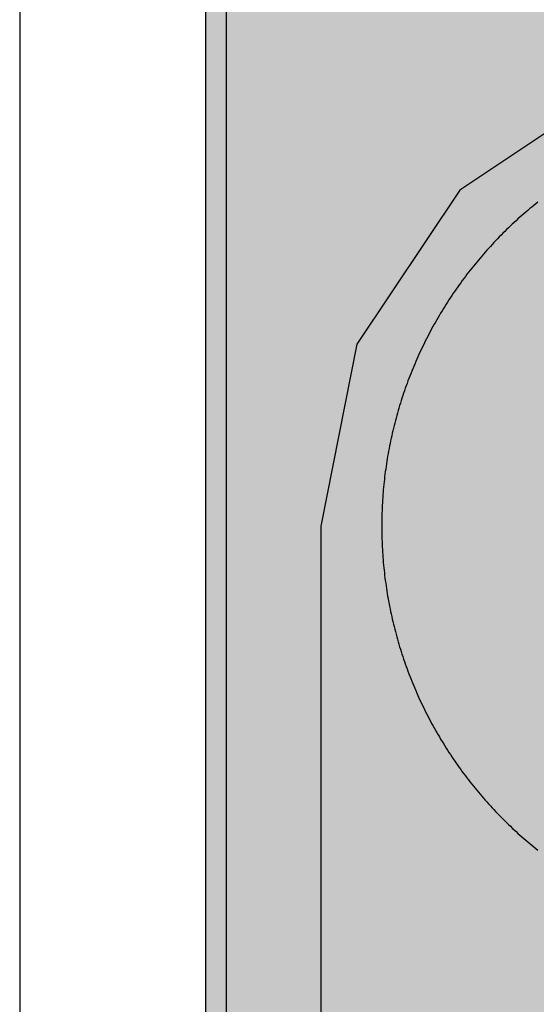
# Model space of a CAD drawing. Header units: millimetres. Extents: x -1.5 to 11.1, y -3 to 5.
# Tile 262 of 323: x 0.2625 to 0.2875, y 3.7099 to 3.7575. Entities that reach past the tile are written whole.
import ezdxf

# ---------------------------------------------------------------- set-up
doc = ezdxf.new("R2010")
doc.units = ezdxf.units.MM
doc.header["$MEASUREMENT"] = 0
for name, color, linetype, true_color in [('BottomLayer', 5, 'Continuous', 0x0000ff), ('Metal_2', 7, 'Continuous', 0x7f0000), ('Metal_3', 7, 'Continuous', 0x3f7f00), ('TopLayer', 1, 'Continuous', 0xff0000), ('TopSolder', 7, 'Continuous', 0x7f007f)]:
    doc.layers.add(name, color=color, linetype=linetype, true_color=true_color)

# ---------------------------------------------------------------- blocks, each defined once
blk = doc.blocks.new('H______H_7_P___100____7')
at = {"layer": 'TopLayer', "true_color": 0xff0000}
blk.add_hatch(color=1, dxfattribs=at).paths.add_polyline_path([(-0.3275, -0.005), (-0.2725, -0.005), (-0.2725, -0.225), (-0.3275, -0.225)], flags=0)
at = {"layer": 'TopSolder', "true_color": 0x7f007f}
blk.add_hatch(color=216, dxfattribs=at).paths.add_polyline_path([(-0.3285, -0.004), (-0.2715, -0.004), (-0.2715, -0.226), (-0.3285, -0.226)], flags=0)
at = {"layer": 'TopLayer', "color": 1, "true_color": 0xff0000}
blk.add_line((-0.3275, -0.225), (-0.3275, -0.005), dxfattribs=at)
at = {"layer": 'TopSolder', "color": 216, "true_color": 0x7f007f}
blk.add_line((-0.3285, -0.226), (-0.3285, -0.004), dxfattribs=at)

msp = doc.modelspace()

# ---------------------------------------------------------------- linework, layer by layer
at = {"layer": 'BottomLayer'}
for p, q in [((0.291221, 3.754195), (0.283778, 3.749222)), ((0.283778, 3.749222), (0.278805, 3.741779)), ((0.278805, 3.741779), (0.277059, 3.733)), ((0.277059, 3.733), (0.277059, 3.653))]:
    msp.add_line(p, q, dxfattribs=at)
at = {"layer": 'Metal_2'}
for p, q in [((0.287349, 3.74849), (0.287251, 3.74841)), ((0.287446, 3.748569), (0.287349, 3.74849)), ((0.287544, 3.748648), (0.287446, 3.748569)), ((0.286774, 3.748002), (0.28668, 3.747919)), ((0.286868, 3.748085), (0.286774, 3.748002)), ((0.286963, 3.748167), (0.286868, 3.748085)), ((0.287059, 3.748249), (0.286963, 3.748167)), ((0.287155, 3.74833), (0.287059, 3.748249)), ((0.287251, 3.74841), (0.287155, 3.74833)), ((0.286309, 3.747579), (0.286218, 3.747493)), ((0.286401, 3.747665), (0.286309, 3.747579)), ((0.286493, 3.74775), (0.286401, 3.747665)), ((0.286586, 3.747835), (0.286493, 3.74775)), ((0.28668, 3.747919), (0.286586, 3.747835)), ((0.285769, 3.747053), (0.285681, 3.746963)), ((0.285858, 3.747142), (0.285769, 3.747053)), ((0.285947, 3.747231), (0.285858, 3.747142)), ((0.286037, 3.747319), (0.285947, 3.747231)), ((0.286127, 3.747406), (0.286037, 3.747319)), ((0.286218, 3.747493), (0.286127, 3.747406)), ((0.285335, 3.746599), (0.28525, 3.746507)), ((0.285421, 3.746691), (0.285335, 3.746599)), ((0.285507, 3.746782), (0.285421, 3.746691)), ((0.285594, 3.746873), (0.285507, 3.746782)), ((0.285681, 3.746963), (0.285594, 3.746873)), ((0.284915, 3.746132), (0.284833, 3.746037)), ((0.284998, 3.746226), (0.284915, 3.746132)), ((0.285081, 3.74632), (0.284998, 3.746226)), ((0.285165, 3.746414), (0.285081, 3.74632)), ((0.28525, 3.746507), (0.285165, 3.746414)), ((0.28451, 3.745652), (0.284431, 3.745554)), ((0.28459, 3.745748), (0.28451, 3.745652)), ((0.28467, 3.745845), (0.28459, 3.745748)), ((0.284751, 3.745941), (0.28467, 3.745845)), ((0.284833, 3.746037), (0.284751, 3.745941)), ((0.28412, 3.745159), (0.284044, 3.745059)), ((0.284197, 3.745258), (0.28412, 3.745159)), ((0.284274, 3.745357), (0.284197, 3.745258)), ((0.284352, 3.745456), (0.284274, 3.745357)), ((0.284431, 3.745554), (0.284352, 3.745456)), ((0.28382, 3.744756), (0.283746, 3.744654)), ((0.283894, 3.744857), (0.28382, 3.744756)), ((0.283969, 3.744958), (0.283894, 3.744857)), ((0.284044, 3.745059), (0.283969, 3.744958)), ((0.283458, 3.744242), (0.283388, 3.744138)), ((0.283529, 3.744345), (0.283458, 3.744242)), ((0.283601, 3.744449), (0.283529, 3.744345)), ((0.283673, 3.744552), (0.283601, 3.744449)), ((0.283746, 3.744654), (0.283673, 3.744552)), ((0.283113, 3.743717), (0.283046, 3.74361)), ((0.283181, 3.743822), (0.283113, 3.743717)), ((0.283249, 3.743928), (0.283181, 3.743822)), ((0.283318, 3.744033), (0.283249, 3.743928)), ((0.283388, 3.744138), (0.283318, 3.744033)), ((0.282849, 3.743289), (0.282785, 3.743181)), ((0.282914, 3.743396), (0.282849, 3.743289)), ((0.28298, 3.743504), (0.282914, 3.743396)), ((0.283046, 3.74361), (0.28298, 3.743504)), ((0.282596, 3.742855), (0.282535, 3.742745)), ((0.282658, 3.742964), (0.282596, 3.742855)), ((0.282721, 3.743072), (0.282658, 3.742964)), ((0.282785, 3.743181), (0.282721, 3.743072)), ((0.282295, 3.742303), (0.282237, 3.742192)), ((0.282354, 3.742414), (0.282295, 3.742303)), ((0.282414, 3.742525), (0.282354, 3.742414)), ((0.282474, 3.742635), (0.282414, 3.742525)), ((0.282535, 3.742745), (0.282474, 3.742635)), ((0.282067, 3.741855), (0.282012, 3.741742)), ((0.282123, 3.741968), (0.282067, 3.741855)), ((0.28218, 3.74208), (0.282123, 3.741968)), ((0.282237, 3.742192), (0.28218, 3.74208)), ((0.28185, 3.741402), (0.281798, 3.741288)), ((0.281903, 3.741516), (0.28185, 3.741402)), ((0.281957, 3.741629), (0.281903, 3.741516)), ((0.282012, 3.741742), (0.281957, 3.741629)), ((0.281645, 3.740943), (0.281595, 3.740827)), ((0.281695, 3.741058), (0.281645, 3.740943)), ((0.281746, 3.741173), (0.281695, 3.741058)), ((0.281798, 3.741288), (0.281746, 3.741173)), ((0.281451, 3.740479), (0.281404, 3.740362)), ((0.281498, 3.740596), (0.281451, 3.740479)), ((0.281546, 3.740712), (0.281498, 3.740596)), ((0.281595, 3.740827), (0.281546, 3.740712)), ((0.281269, 3.740011), (0.281225, 3.739893)), ((0.281313, 3.740128), (0.281269, 3.740011)), ((0.281359, 3.740245), (0.281313, 3.740128)), ((0.281404, 3.740362), (0.281359, 3.740245)), ((0.281099, 3.739538), (0.281058, 3.739419)), ((0.28114, 3.739656), (0.281099, 3.739538)), ((0.281182, 3.739775), (0.28114, 3.739656)), ((0.281225, 3.739893), (0.281182, 3.739775)), ((0.28094, 3.739061), (0.280903, 3.738941)), ((0.280979, 3.73918), (0.28094, 3.739061)), ((0.281018, 3.7393), (0.280979, 3.73918)), ((0.281058, 3.739419), (0.281018, 3.7393)), ((0.280794, 3.73858), (0.280759, 3.738459)), ((0.28083, 3.7387), (0.280794, 3.73858)), ((0.280866, 3.738821), (0.28083, 3.7387)), ((0.280903, 3.738941), (0.280866, 3.738821)), ((0.28066, 3.738095), (0.280628, 3.737974)), ((0.280692, 3.738217), (0.28066, 3.738095)), ((0.280725, 3.738338), (0.280692, 3.738217)), ((0.280759, 3.738459), (0.280725, 3.738338)), ((0.280538, 3.737608), (0.280509, 3.737485)), ((0.280567, 3.73773), (0.280538, 3.737608)), ((0.280597, 3.737852), (0.280567, 3.73773)), ((0.280628, 3.737974), (0.280597, 3.737852)), ((0.280428, 3.737117), (0.280403, 3.736994)), ((0.280454, 3.73724), (0.280428, 3.737117)), ((0.280482, 3.737363), (0.280454, 3.73724)), ((0.280509, 3.737485), (0.280482, 3.737363)), ((0.280331, 3.736624), (0.280309, 3.736501)), ((0.280354, 3.736748), (0.280331, 3.736624)), ((0.280378, 3.736871), (0.280354, 3.736748)), ((0.280403, 3.736994), (0.280378, 3.736871)), ((0.280246, 3.736129), (0.280227, 3.736004)), ((0.280266, 3.736253), (0.280246, 3.736129)), ((0.280287, 3.736377), (0.280266, 3.736253)), ((0.280309, 3.736501), (0.280287, 3.736377)), ((0.280174, 3.735631), (0.280158, 3.735507)), ((0.280191, 3.735756), (0.280174, 3.735631)), ((0.280208, 3.73588), (0.280191, 3.735756)), ((0.280227, 3.736004), (0.280208, 3.73588)), ((0.280128, 3.735257), (0.280114, 3.735132)), ((0.280142, 3.735382), (0.280128, 3.735257)), ((0.280158, 3.735507), (0.280142, 3.735382)), ((0.280077, 3.734757), (0.280067, 3.734632)), ((0.280089, 3.734882), (0.280077, 3.734757)), ((0.280101, 3.735007), (0.280089, 3.734882)), ((0.280114, 3.735132), (0.280101, 3.735007)), ((0.280039, 3.734256), (0.280032, 3.73413)), ((0.280048, 3.734381), (0.280039, 3.734256)), ((0.280057, 3.734507), (0.280048, 3.734381)), ((0.280067, 3.734632), (0.280057, 3.734507)), ((0.280014, 3.733754), (0.28001, 3.733628)), ((0.280019, 3.733879), (0.280014, 3.733754)), ((0.280025, 3.734005), (0.280019, 3.733879)), ((0.280032, 3.73413), (0.280025, 3.734005)), ((0.280002, 3.733251), (0.28, 3.733126)), ((0.280004, 3.733377), (0.280002, 3.733251)), ((0.280006, 3.733503), (0.280004, 3.733377)), ((0.28001, 3.733628), (0.280006, 3.733503)), ((0.28, 3.733126), (0.28, 3.733)), ((0.28, 3.733), (0.28, 3.732874)), ((0.28, 3.732874), (0.280002, 3.732749)), ((0.280002, 3.732749), (0.280004, 3.732623)), ((0.280004, 3.732623), (0.280006, 3.732497)), ((0.280006, 3.732497), (0.28001, 3.732372)), ((0.28001, 3.732372), (0.280014, 3.732246)), ((0.280014, 3.732246), (0.280019, 3.732121)), ((0.280019, 3.732121), (0.280025, 3.731995)), ((0.280025, 3.731995), (0.280032, 3.73187)), ((0.280032, 3.73187), (0.280039, 3.731744)), ((0.280039, 3.731744), (0.280048, 3.731619)), ((0.280048, 3.731619), (0.280057, 3.731494)), ((0.280057, 3.731494), (0.280067, 3.731368)), ((0.280067, 3.731368), (0.280077, 3.731243)), ((0.280077, 3.731243), (0.280089, 3.731118)), ((0.280089, 3.731118), (0.280101, 3.730993)), ((0.280101, 3.730993), (0.280114, 3.730868)), ((0.280114, 3.730868), (0.280128, 3.730743)), ((0.280128, 3.730743), (0.280142, 3.730618)), ((0.280142, 3.730618), (0.280158, 3.730493)), ((0.280158, 3.730493), (0.280174, 3.730369)), ((0.280174, 3.730369), (0.280191, 3.730244)), ((0.280191, 3.730244), (0.280208, 3.73012)), ((0.280208, 3.73012), (0.280227, 3.729995)), ((0.280227, 3.729995), (0.280246, 3.729871)), ((0.280246, 3.729871), (0.280266, 3.729747)), ((0.280266, 3.729747), (0.280287, 3.729623)), ((0.280287, 3.729623), (0.280309, 3.7295)), ((0.280309, 3.7295), (0.280331, 3.729376)), ((0.280331, 3.729376), (0.280354, 3.729252)), ((0.280354, 3.729252), (0.280378, 3.729129)), ((0.280378, 3.729129), (0.280403, 3.729006)), ((0.280403, 3.729006), (0.280428, 3.728883)), ((0.280428, 3.728883), (0.280454, 3.72876)), ((0.280454, 3.72876), (0.280482, 3.728637)), ((0.280482, 3.728637), (0.280509, 3.728515)), ((0.280509, 3.728515), (0.280538, 3.728392)), ((0.280538, 3.728392), (0.280567, 3.72827)), ((0.280567, 3.72827), (0.280597, 3.728148)), ((0.280597, 3.728148), (0.280628, 3.728026)), ((0.280628, 3.728026), (0.28066, 3.727905)), ((0.28066, 3.727905), (0.280692, 3.727783)), ((0.280692, 3.727783), (0.280725, 3.727662)), ((0.280725, 3.727662), (0.280759, 3.727541)), ((0.280759, 3.727541), (0.280794, 3.72742)), ((0.280794, 3.72742), (0.28083, 3.7273)), ((0.28083, 3.7273), (0.280866, 3.727179)), ((0.280866, 3.727179), (0.280903, 3.727059)), ((0.280903, 3.727059), (0.28094, 3.726939)), ((0.28094, 3.726939), (0.280979, 3.72682)), ((0.280979, 3.72682), (0.281018, 3.7267)), ((0.281018, 3.7267), (0.281058, 3.726581)), ((0.281058, 3.726581), (0.281099, 3.726462)), ((0.281099, 3.726462), (0.28114, 3.726344)), ((0.28114, 3.726344), (0.281182, 3.726225)), ((0.281182, 3.726225), (0.281225, 3.726107)), ((0.281225, 3.726107), (0.281269, 3.725989)), ((0.281269, 3.725989), (0.281313, 3.725872)), ((0.281313, 3.725872), (0.281359, 3.725754)), ((0.281359, 3.725754), (0.281404, 3.725637)), ((0.281404, 3.725637), (0.281451, 3.725521)), ((0.281451, 3.725521), (0.281498, 3.725404)), ((0.281498, 3.725404), (0.281546, 3.725288)), ((0.281546, 3.725288), (0.281595, 3.725173)), ((0.281595, 3.725173), (0.281645, 3.725057)), ((0.281645, 3.725057), (0.281695, 3.724942)), ((0.281695, 3.724942), (0.281746, 3.724827)), ((0.281746, 3.724827), (0.281798, 3.724712)), ((0.281798, 3.724712), (0.28185, 3.724598)), ((0.28185, 3.724598), (0.281903, 3.724484)), ((0.281903, 3.724484), (0.281957, 3.724371)), ((0.281957, 3.724371), (0.282012, 3.724258)), ((0.282012, 3.724258), (0.282067, 3.724145)), ((0.282067, 3.724145), (0.282123, 3.724032)), ((0.282123, 3.724032), (0.28218, 3.72392)), ((0.28218, 3.72392), (0.282237, 3.723808)), ((0.282237, 3.723808), (0.282295, 3.723697)), ((0.282295, 3.723697), (0.282354, 3.723586)), ((0.282354, 3.723586), (0.282414, 3.723475)), ((0.282414, 3.723475), (0.282474, 3.723365)), ((0.282474, 3.723365), (0.282535, 3.723255)), ((0.282535, 3.723255), (0.282596, 3.723145)), ((0.282596, 3.723145), (0.282658, 3.723036)), ((0.282658, 3.723036), (0.282721, 3.722927)), ((0.282721, 3.722927), (0.282785, 3.722819)), ((0.282785, 3.722819), (0.282849, 3.722711)), ((0.282849, 3.722711), (0.282914, 3.722604)), ((0.282914, 3.722604), (0.28298, 3.722497)), ((0.28298, 3.722497), (0.283046, 3.72239)), ((0.283046, 3.72239), (0.283113, 3.722283)), ((0.283113, 3.722283), (0.283181, 3.722177)), ((0.283181, 3.722177), (0.283249, 3.722072)), ((0.283249, 3.722072), (0.283318, 3.721967)), ((0.283318, 3.721967), (0.283388, 3.721862)), ((0.283388, 3.721862), (0.283458, 3.721758)), ((0.283458, 3.721758), (0.283529, 3.721655)), ((0.283529, 3.721655), (0.283601, 3.721551)), ((0.283601, 3.721551), (0.283673, 3.721449)), ((0.283673, 3.721449), (0.283746, 3.721346)), ((0.283746, 3.721346), (0.28382, 3.721244)), ((0.28382, 3.721244), (0.283894, 3.721143)), ((0.283894, 3.721143), (0.283969, 3.721042)), ((0.283969, 3.721042), (0.284044, 3.720941)), ((0.284044, 3.720941), (0.28412, 3.720841)), ((0.28412, 3.720841), (0.284197, 3.720742)), ((0.284197, 3.720742), (0.284274, 3.720643)), ((0.284274, 3.720643), (0.284352, 3.720544)), ((0.284352, 3.720544), (0.284431, 3.720446)), ((0.284431, 3.720446), (0.28451, 3.720349)), ((0.28451, 3.720349), (0.28459, 3.720251)), ((0.28459, 3.720251), (0.28467, 3.720155)), ((0.28467, 3.720155), (0.284751, 3.720059)), ((0.284751, 3.720059), (0.284833, 3.719963)), ((0.284833, 3.719963), (0.284915, 3.719868)), ((0.284915, 3.719868), (0.284998, 3.719774)), ((0.284998, 3.719774), (0.285081, 3.71968)), ((0.285081, 3.71968), (0.285165, 3.719586)), ((0.285165, 3.719586), (0.28525, 3.719493)), ((0.28525, 3.719493), (0.285335, 3.719401)), ((0.285335, 3.719401), (0.285421, 3.719309)), ((0.285421, 3.719309), (0.285507, 3.719218)), ((0.285507, 3.719218), (0.285594, 3.719127)), ((0.285594, 3.719127), (0.285681, 3.719037)), ((0.285681, 3.719037), (0.285769, 3.718947)), ((0.285769, 3.718947), (0.285858, 3.718858)), ((0.285858, 3.718858), (0.285947, 3.718769)), ((0.285947, 3.718769), (0.286037, 3.718681)), ((0.286037, 3.718681), (0.286127, 3.718594)), ((0.286127, 3.718594), (0.286218, 3.718507)), ((0.286218, 3.718507), (0.286309, 3.718421)), ((0.286309, 3.718421), (0.286401, 3.718335)), ((0.286401, 3.718335), (0.286493, 3.71825)), ((0.286493, 3.71825), (0.286586, 3.718165)), ((0.286586, 3.718165), (0.28668, 3.718081)), ((0.28668, 3.718081), (0.286774, 3.717998)), ((0.286774, 3.717998), (0.286868, 3.717915)), ((0.286868, 3.717915), (0.286963, 3.717833)), ((0.286963, 3.717833), (0.287059, 3.717751)), ((0.287059, 3.717751), (0.287155, 3.71767)), ((0.287155, 3.71767), (0.287251, 3.71759)), ((0.287251, 3.71759), (0.287349, 3.71751)), ((0.287349, 3.71751), (0.287446, 3.717431)), ((0.287446, 3.717431), (0.287544, 3.717352))]:
    msp.add_line(p, q, dxfattribs=at)
at = {"layer": 'Metal_3'}
for p, q in [((0.287349, 3.74849), (0.287251, 3.74841)), ((0.287446, 3.748569), (0.287349, 3.74849)), ((0.287544, 3.748648), (0.287446, 3.748569)), ((0.286774, 3.748002), (0.28668, 3.747919)), ((0.286868, 3.748085), (0.286774, 3.748002)), ((0.286963, 3.748167), (0.286868, 3.748085)), ((0.287059, 3.748249), (0.286963, 3.748167)), ((0.287155, 3.74833), (0.287059, 3.748249)), ((0.287251, 3.74841), (0.287155, 3.74833)), ((0.286309, 3.747579), (0.286218, 3.747493)), ((0.286401, 3.747665), (0.286309, 3.747579)), ((0.286493, 3.74775), (0.286401, 3.747665)), ((0.286586, 3.747835), (0.286493, 3.74775)), ((0.28668, 3.747919), (0.286586, 3.747835)), ((0.285769, 3.747053), (0.285681, 3.746963)), ((0.285858, 3.747142), (0.285769, 3.747053)), ((0.285947, 3.747231), (0.285858, 3.747142)), ((0.286037, 3.747319), (0.285947, 3.747231)), ((0.286127, 3.747406), (0.286037, 3.747319)), ((0.286218, 3.747493), (0.286127, 3.747406)), ((0.285335, 3.746599), (0.28525, 3.746507)), ((0.285421, 3.746691), (0.285335, 3.746599)), ((0.285507, 3.746782), (0.285421, 3.746691)), ((0.285594, 3.746873), (0.285507, 3.746782)), ((0.285681, 3.746963), (0.285594, 3.746873)), ((0.284915, 3.746132), (0.284833, 3.746037)), ((0.284998, 3.746226), (0.284915, 3.746132)), ((0.285081, 3.74632), (0.284998, 3.746226)), ((0.285165, 3.746414), (0.285081, 3.74632)), ((0.28525, 3.746507), (0.285165, 3.746414)), ((0.28451, 3.745652), (0.284431, 3.745554)), ((0.28459, 3.745748), (0.28451, 3.745652)), ((0.28467, 3.745845), (0.28459, 3.745748)), ((0.284751, 3.745941), (0.28467, 3.745845)), ((0.284833, 3.746037), (0.284751, 3.745941)), ((0.28412, 3.745159), (0.284044, 3.745059)), ((0.284197, 3.745258), (0.28412, 3.745159)), ((0.284274, 3.745357), (0.284197, 3.745258)), ((0.284352, 3.745456), (0.284274, 3.745357)), ((0.284431, 3.745554), (0.284352, 3.745456)), ((0.28382, 3.744756), (0.283746, 3.744654)), ((0.283894, 3.744857), (0.28382, 3.744756)), ((0.283969, 3.744958), (0.283894, 3.744857)), ((0.284044, 3.745059), (0.283969, 3.744958)), ((0.283458, 3.744242), (0.283388, 3.744138)), ((0.283529, 3.744345), (0.283458, 3.744242)), ((0.283601, 3.744449), (0.283529, 3.744345)), ((0.283673, 3.744552), (0.283601, 3.744449)), ((0.283746, 3.744654), (0.283673, 3.744552)), ((0.283113, 3.743717), (0.283046, 3.74361)), ((0.283181, 3.743822), (0.283113, 3.743717)), ((0.283249, 3.743928), (0.283181, 3.743822)), ((0.283318, 3.744033), (0.283249, 3.743928)), ((0.283388, 3.744138), (0.283318, 3.744033)), ((0.282849, 3.743289), (0.282785, 3.743181)), ((0.282914, 3.743396), (0.282849, 3.743289)), ((0.28298, 3.743504), (0.282914, 3.743396)), ((0.283046, 3.74361), (0.28298, 3.743504)), ((0.282596, 3.742855), (0.282535, 3.742745)), ((0.282658, 3.742964), (0.282596, 3.742855)), ((0.282721, 3.743072), (0.282658, 3.742964)), ((0.282785, 3.743181), (0.282721, 3.743072)), ((0.282295, 3.742303), (0.282237, 3.742192)), ((0.282354, 3.742414), (0.282295, 3.742303)), ((0.282414, 3.742525), (0.282354, 3.742414)), ((0.282474, 3.742635), (0.282414, 3.742525)), ((0.282535, 3.742745), (0.282474, 3.742635)), ((0.282067, 3.741855), (0.282012, 3.741742)), ((0.282123, 3.741968), (0.282067, 3.741855)), ((0.28218, 3.74208), (0.282123, 3.741968)), ((0.282237, 3.742192), (0.28218, 3.74208)), ((0.28185, 3.741402), (0.281798, 3.741288)), ((0.281903, 3.741516), (0.28185, 3.741402)), ((0.281957, 3.741629), (0.281903, 3.741516)), ((0.282012, 3.741742), (0.281957, 3.741629)), ((0.281645, 3.740943), (0.281595, 3.740827)), ((0.281695, 3.741058), (0.281645, 3.740943)), ((0.281746, 3.741173), (0.281695, 3.741058)), ((0.281798, 3.741288), (0.281746, 3.741173)), ((0.281451, 3.740479), (0.281404, 3.740362)), ((0.281498, 3.740596), (0.281451, 3.740479)), ((0.281546, 3.740712), (0.281498, 3.740596)), ((0.281595, 3.740827), (0.281546, 3.740712)), ((0.281269, 3.740011), (0.281225, 3.739893)), ((0.281313, 3.740128), (0.281269, 3.740011)), ((0.281359, 3.740245), (0.281313, 3.740128)), ((0.281404, 3.740362), (0.281359, 3.740245)), ((0.281099, 3.739538), (0.281058, 3.739419)), ((0.28114, 3.739656), (0.281099, 3.739538)), ((0.281182, 3.739775), (0.28114, 3.739656)), ((0.281225, 3.739893), (0.281182, 3.739775)), ((0.28094, 3.739061), (0.280903, 3.738941)), ((0.280979, 3.73918), (0.28094, 3.739061)), ((0.281018, 3.7393), (0.280979, 3.73918)), ((0.281058, 3.739419), (0.281018, 3.7393)), ((0.280794, 3.73858), (0.280759, 3.738459)), ((0.28083, 3.7387), (0.280794, 3.73858)), ((0.280866, 3.738821), (0.28083, 3.7387)), ((0.280903, 3.738941), (0.280866, 3.738821)), ((0.28066, 3.738095), (0.280628, 3.737974)), ((0.280692, 3.738217), (0.28066, 3.738095)), ((0.280725, 3.738338), (0.280692, 3.738217)), ((0.280759, 3.738459), (0.280725, 3.738338)), ((0.280538, 3.737608), (0.280509, 3.737485)), ((0.280567, 3.73773), (0.280538, 3.737608)), ((0.280597, 3.737852), (0.280567, 3.73773)), ((0.280628, 3.737974), (0.280597, 3.737852)), ((0.280428, 3.737117), (0.280403, 3.736994)), ((0.280454, 3.73724), (0.280428, 3.737117)), ((0.280482, 3.737363), (0.280454, 3.73724)), ((0.280509, 3.737485), (0.280482, 3.737363)), ((0.280331, 3.736624), (0.280309, 3.736501)), ((0.280354, 3.736748), (0.280331, 3.736624)), ((0.280378, 3.736871), (0.280354, 3.736748)), ((0.280403, 3.736994), (0.280378, 3.736871)), ((0.280246, 3.736129), (0.280227, 3.736004)), ((0.280266, 3.736253), (0.280246, 3.736129)), ((0.280287, 3.736377), (0.280266, 3.736253)), ((0.280309, 3.736501), (0.280287, 3.736377)), ((0.280174, 3.735631), (0.280158, 3.735507)), ((0.280191, 3.735756), (0.280174, 3.735631)), ((0.280208, 3.73588), (0.280191, 3.735756)), ((0.280227, 3.736004), (0.280208, 3.73588)), ((0.280128, 3.735257), (0.280114, 3.735132)), ((0.280142, 3.735382), (0.280128, 3.735257)), ((0.280158, 3.735507), (0.280142, 3.735382)), ((0.280077, 3.734757), (0.280067, 3.734632)), ((0.280089, 3.734882), (0.280077, 3.734757)), ((0.280101, 3.735007), (0.280089, 3.734882)), ((0.280114, 3.735132), (0.280101, 3.735007)), ((0.280039, 3.734256), (0.280032, 3.73413)), ((0.280048, 3.734381), (0.280039, 3.734256)), ((0.280057, 3.734507), (0.280048, 3.734381)), ((0.280067, 3.734632), (0.280057, 3.734507)), ((0.280014, 3.733754), (0.28001, 3.733628)), ((0.280019, 3.733879), (0.280014, 3.733754)), ((0.280025, 3.734005), (0.280019, 3.733879)), ((0.280032, 3.73413), (0.280025, 3.734005)), ((0.280002, 3.733251), (0.28, 3.733126)), ((0.280004, 3.733377), (0.280002, 3.733251)), ((0.280006, 3.733503), (0.280004, 3.733377)), ((0.28001, 3.733628), (0.280006, 3.733503)), ((0.28, 3.733126), (0.28, 3.733)), ((0.28, 3.733), (0.28, 3.732874)), ((0.28, 3.732874), (0.280002, 3.732749)), ((0.280002, 3.732749), (0.280004, 3.732623)), ((0.280004, 3.732623), (0.280006, 3.732497)), ((0.280006, 3.732497), (0.28001, 3.732372)), ((0.28001, 3.732372), (0.280014, 3.732246)), ((0.280014, 3.732246), (0.280019, 3.732121)), ((0.280019, 3.732121), (0.280025, 3.731995)), ((0.280025, 3.731995), (0.280032, 3.73187)), ((0.280032, 3.73187), (0.280039, 3.731744)), ((0.280039, 3.731744), (0.280048, 3.731619)), ((0.280048, 3.731619), (0.280057, 3.731494)), ((0.280057, 3.731494), (0.280067, 3.731368)), ((0.280067, 3.731368), (0.280077, 3.731243)), ((0.280077, 3.731243), (0.280089, 3.731118)), ((0.280089, 3.731118), (0.280101, 3.730993)), ((0.280101, 3.730993), (0.280114, 3.730868)), ((0.280114, 3.730868), (0.280128, 3.730743)), ((0.280128, 3.730743), (0.280142, 3.730618)), ((0.280142, 3.730618), (0.280158, 3.730493)), ((0.280158, 3.730493), (0.280174, 3.730369)), ((0.280174, 3.730369), (0.280191, 3.730244)), ((0.280191, 3.730244), (0.280208, 3.73012)), ((0.280208, 3.73012), (0.280227, 3.729995)), ((0.280227, 3.729995), (0.280246, 3.729871)), ((0.280246, 3.729871), (0.280266, 3.729747)), ((0.280266, 3.729747), (0.280287, 3.729623)), ((0.280287, 3.729623), (0.280309, 3.7295)), ((0.280309, 3.7295), (0.280331, 3.729376)), ((0.280331, 3.729376), (0.280354, 3.729252)), ((0.280354, 3.729252), (0.280378, 3.729129)), ((0.280378, 3.729129), (0.280403, 3.729006)), ((0.280403, 3.729006), (0.280428, 3.728883)), ((0.280428, 3.728883), (0.280454, 3.72876)), ((0.280454, 3.72876), (0.280482, 3.728637)), ((0.280482, 3.728637), (0.280509, 3.728515)), ((0.280509, 3.728515), (0.280538, 3.728392)), ((0.280538, 3.728392), (0.280567, 3.72827)), ((0.280567, 3.72827), (0.280597, 3.728148)), ((0.280597, 3.728148), (0.280628, 3.728026)), ((0.280628, 3.728026), (0.28066, 3.727905)), ((0.28066, 3.727905), (0.280692, 3.727783)), ((0.280692, 3.727783), (0.280725, 3.727662)), ((0.280725, 3.727662), (0.280759, 3.727541)), ((0.280759, 3.727541), (0.280794, 3.72742)), ((0.280794, 3.72742), (0.28083, 3.7273)), ((0.28083, 3.7273), (0.280866, 3.727179)), ((0.280866, 3.727179), (0.280903, 3.727059)), ((0.280903, 3.727059), (0.28094, 3.726939)), ((0.28094, 3.726939), (0.280979, 3.72682)), ((0.280979, 3.72682), (0.281018, 3.7267)), ((0.281018, 3.7267), (0.281058, 3.726581)), ((0.281058, 3.726581), (0.281099, 3.726462)), ((0.281099, 3.726462), (0.28114, 3.726344)), ((0.28114, 3.726344), (0.281182, 3.726225)), ((0.281182, 3.726225), (0.281225, 3.726107)), ((0.281225, 3.726107), (0.281269, 3.725989)), ((0.281269, 3.725989), (0.281313, 3.725872)), ((0.281313, 3.725872), (0.281359, 3.725754)), ((0.281359, 3.725754), (0.281404, 3.725637)), ((0.281404, 3.725637), (0.281451, 3.725521)), ((0.281451, 3.725521), (0.281498, 3.725404)), ((0.281498, 3.725404), (0.281546, 3.725288)), ((0.281546, 3.725288), (0.281595, 3.725173)), ((0.281595, 3.725173), (0.281645, 3.725057)), ((0.281645, 3.725057), (0.281695, 3.724942)), ((0.281695, 3.724942), (0.281746, 3.724827)), ((0.281746, 3.724827), (0.281798, 3.724712)), ((0.281798, 3.724712), (0.28185, 3.724598)), ((0.28185, 3.724598), (0.281903, 3.724484)), ((0.281903, 3.724484), (0.281957, 3.724371)), ((0.281957, 3.724371), (0.282012, 3.724258)), ((0.282012, 3.724258), (0.282067, 3.724145)), ((0.282067, 3.724145), (0.282123, 3.724032)), ((0.282123, 3.724032), (0.28218, 3.72392)), ((0.28218, 3.72392), (0.282237, 3.723808)), ((0.282237, 3.723808), (0.282295, 3.723697)), ((0.282295, 3.723697), (0.282354, 3.723586)), ((0.282354, 3.723586), (0.282414, 3.723475)), ((0.282414, 3.723475), (0.282474, 3.723365)), ((0.282474, 3.723365), (0.282535, 3.723255)), ((0.282535, 3.723255), (0.282596, 3.723145)), ((0.282596, 3.723145), (0.282658, 3.723036)), ((0.282658, 3.723036), (0.282721, 3.722927)), ((0.282721, 3.722927), (0.282785, 3.722819)), ((0.282785, 3.722819), (0.282849, 3.722711)), ((0.282849, 3.722711), (0.282914, 3.722604)), ((0.282914, 3.722604), (0.28298, 3.722497)), ((0.28298, 3.722497), (0.283046, 3.72239)), ((0.283046, 3.72239), (0.283113, 3.722283)), ((0.283113, 3.722283), (0.283181, 3.722177)), ((0.283181, 3.722177), (0.283249, 3.722072)), ((0.283249, 3.722072), (0.283318, 3.721967)), ((0.283318, 3.721967), (0.283388, 3.721862)), ((0.283388, 3.721862), (0.283458, 3.721758)), ((0.283458, 3.721758), (0.283529, 3.721655)), ((0.283529, 3.721655), (0.283601, 3.721551)), ((0.283601, 3.721551), (0.283673, 3.721449)), ((0.283673, 3.721449), (0.283746, 3.721346)), ((0.283746, 3.721346), (0.28382, 3.721244)), ((0.28382, 3.721244), (0.283894, 3.721143)), ((0.283894, 3.721143), (0.283969, 3.721042)), ((0.283969, 3.721042), (0.284044, 3.720941)), ((0.284044, 3.720941), (0.28412, 3.720841)), ((0.28412, 3.720841), (0.284197, 3.720742)), ((0.284197, 3.720742), (0.284274, 3.720643)), ((0.284274, 3.720643), (0.284352, 3.720544)), ((0.284352, 3.720544), (0.284431, 3.720446)), ((0.284431, 3.720446), (0.28451, 3.720349)), ((0.28451, 3.720349), (0.28459, 3.720251)), ((0.28459, 3.720251), (0.28467, 3.720155)), ((0.28467, 3.720155), (0.284751, 3.720059)), ((0.284751, 3.720059), (0.284833, 3.719963)), ((0.284833, 3.719963), (0.284915, 3.719868)), ((0.284915, 3.719868), (0.284998, 3.719774)), ((0.284998, 3.719774), (0.285081, 3.71968)), ((0.285081, 3.71968), (0.285165, 3.719586)), ((0.285165, 3.719586), (0.28525, 3.719493)), ((0.28525, 3.719493), (0.285335, 3.719401)), ((0.285335, 3.719401), (0.285421, 3.719309)), ((0.285421, 3.719309), (0.285507, 3.719218)), ((0.285507, 3.719218), (0.285594, 3.719127)), ((0.285594, 3.719127), (0.285681, 3.719037)), ((0.285681, 3.719037), (0.285769, 3.718947)), ((0.285769, 3.718947), (0.285858, 3.718858)), ((0.285858, 3.718858), (0.285947, 3.718769)), ((0.285947, 3.718769), (0.286037, 3.718681)), ((0.286037, 3.718681), (0.286127, 3.718594)), ((0.286127, 3.718594), (0.286218, 3.718507)), ((0.286218, 3.718507), (0.286309, 3.718421)), ((0.286309, 3.718421), (0.286401, 3.718335)), ((0.286401, 3.718335), (0.286493, 3.71825)), ((0.286493, 3.71825), (0.286586, 3.718165)), ((0.286586, 3.718165), (0.28668, 3.718081)), ((0.28668, 3.718081), (0.286774, 3.717998)), ((0.286774, 3.717998), (0.286868, 3.717915)), ((0.286868, 3.717915), (0.286963, 3.717833)), ((0.286963, 3.717833), (0.287059, 3.717751)), ((0.287059, 3.717751), (0.287155, 3.71767)), ((0.287155, 3.71767), (0.287251, 3.71759)), ((0.287251, 3.71759), (0.287349, 3.71751)), ((0.287349, 3.71751), (0.287446, 3.717431)), ((0.287446, 3.717431), (0.287544, 3.717352))]:
    msp.add_line(p, q, dxfattribs=at)
at = {"layer": 'TopLayer'}
msp.add_line((0.2625, 3.794589), (0.2625, 3.565), dxfattribs=at)

# ---------------------------------------------------------------- block references
msp.add_blockref('H______H_7_P___100____7', (0.6, 3.8))

doc.saveas('drawing.dxf')
